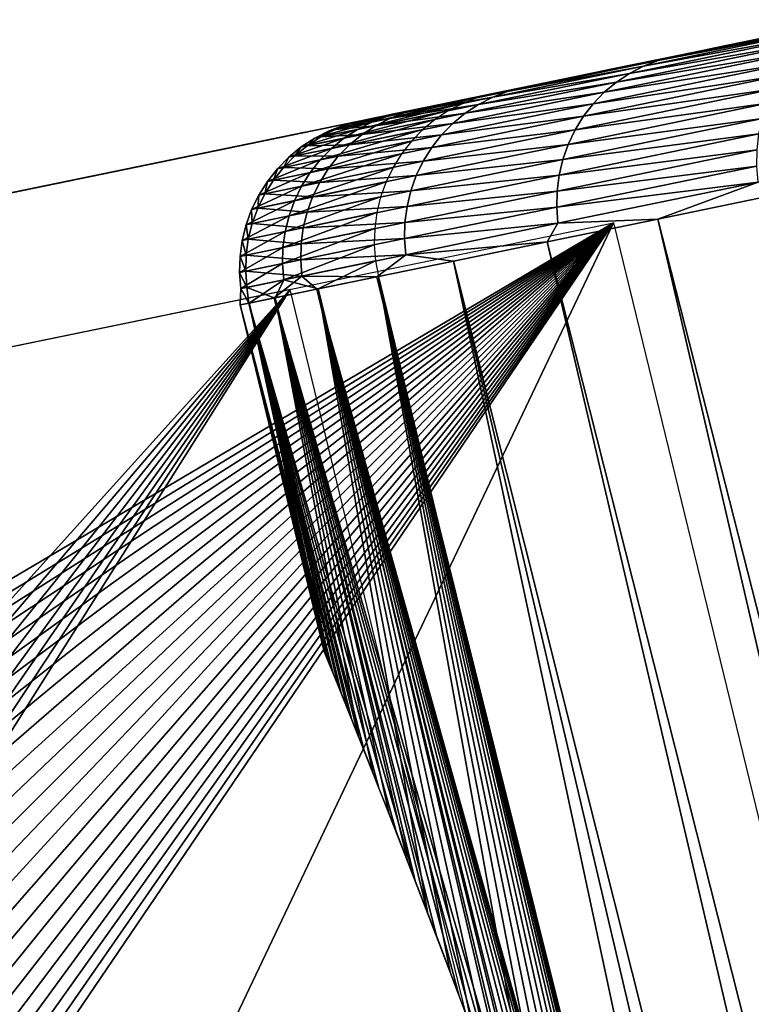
# Model space of a CAD drawing. Header units: millimetres. Extents: x 10 to 447, y 85 to 3287.
# Tile 368 of 548: x 347.77 to 350.2, y 3265.46 to 3268.72. Entities that reach past the tile are written whole.
import ezdxf

# ---------------------------------------------------------------- set-up
doc = ezdxf.new("R2010")
doc.units = ezdxf.units.MM
doc.header["$LTSCALE"] = 6.999206
for name, color, linetype in [('23', 7, 'CONTINUOUS'), ('26', 7, 'CONTINUOUS'), ('37', 7, 'CONTINUOUS'), ('40', 7, 'CONTINUOUS'), ('43', 7, 'CONTINUOUS')]:
    doc.layers.add(name, color=color, linetype=linetype)

msp = doc.modelspace()

# ---------------------------------------------------------------- linework, layer by layer
at = {"layer": '23', "color": 67, "linetype": 'Continuous', "true_color": 0x697045}
for points in [[(350.3416, 3268.6831, -38.0552), (349.995, 3268.6118, -61.2515), (349.9608, 3268.6047, -39.6524), (350.3416, 3268.6831, -38.0552)], [(350.0775, 3268.6287, -61.2892), (349.995, 3268.6118, -61.2515), (350.3416, 3268.6831, -38.0552), (350.0775, 3268.6287, -61.2892)], [(350.1561, 3268.6449, -61.3343), (350.0775, 3268.6287, -61.2892), (350.3416, 3268.6831, -38.0552), (350.1561, 3268.6449, -61.3343)], [(350.2302, 3268.6601, -61.3865), (350.1561, 3268.6449, -61.3343), (350.3416, 3268.6831, -38.0552), (350.2302, 3268.6601, -61.3865)], [(349.995, 3268.6118, -61.2515), (349.9094, 3268.5942, -61.2218), (349.9608, 3268.6047, -39.6524), (349.995, 3268.6118, -61.2515)], [(349.9608, 3268.6047, -39.6524), (349.6434, 3268.5395, -61.1823), (349.6371, 3268.5382, -41.2627), (349.9608, 3268.6047, -39.6524)], [(349.7326, 3268.5578, -61.1871), (349.6434, 3268.5395, -61.1823), (349.9608, 3268.6047, -39.6524), (349.7326, 3268.5578, -61.1871)], [(349.8216, 3268.5761, -61.2002), (349.7326, 3268.5578, -61.1871), (349.9608, 3268.6047, -39.6524), (349.8216, 3268.5761, -61.2002)], [(349.9094, 3268.5942, -61.2218), (349.8216, 3268.5761, -61.2002), (349.9608, 3268.6047, -39.6524), (349.9094, 3268.5942, -61.2218)], [(348.8606, 3268.3784, -56.8436), (349.6434, 3268.5395, -61.1823), (337.8011, 3266.1036, -61.0979), (348.8606, 3268.3784, -56.8436)], [(348.9283, 3268.3924, -56.8117), (349.6434, 3268.5395, -61.1823), (348.8606, 3268.3784, -56.8436), (348.9283, 3268.3924, -56.8117)], [(348.9926, 3268.4056, -56.7734), (349.6434, 3268.5395, -61.1823), (348.9283, 3268.3924, -56.8117), (348.9926, 3268.4056, -56.7734)], [(349.053, 3268.418, -56.7291), (349.6434, 3268.5395, -61.1823), (348.9926, 3268.4056, -56.7734), (349.053, 3268.418, -56.7291)], [(349.109, 3268.4295, -56.6791), (349.6434, 3268.5395, -61.1823), (349.053, 3268.418, -56.7291), (349.109, 3268.4295, -56.6791)], [(349.1602, 3268.4401, -56.6239), (349.6434, 3268.5395, -61.1823), (349.109, 3268.4295, -56.6791), (349.1602, 3268.4401, -56.6239)], [(349.206, 3268.4495, -56.564), (349.6434, 3268.5395, -61.1823), (349.1602, 3268.4401, -56.6239), (349.206, 3268.4495, -56.564)], [(349.2459, 3268.4577, -56.5), (349.6434, 3268.5395, -61.1823), (349.206, 3268.4495, -56.564), (349.2459, 3268.4577, -56.5)], [(349.2798, 3268.4647, -56.4325), (349.6434, 3268.5395, -61.1823), (349.2459, 3268.4577, -56.5), (349.2798, 3268.4647, -56.4325)], [(349.3072, 3268.4703, -56.3619), (349.6434, 3268.5395, -61.1823), (349.2798, 3268.4647, -56.4325), (349.3072, 3268.4703, -56.3619)], [(349.328, 3268.4746, -56.2888), (349.6434, 3268.5395, -61.1823), (349.3072, 3268.4703, -56.3619), (349.328, 3268.4746, -56.2888)], [(349.3419, 3268.4774, -56.214), (349.6434, 3268.5395, -61.1823), (349.328, 3268.4746, -56.2888), (349.3419, 3268.4774, -56.214)], [(349.3488, 3268.4789, -56.1383), (349.6434, 3268.5395, -61.1823), (349.3419, 3268.4774, -56.214), (349.3488, 3268.4789, -56.1383)], [(349.6371, 3268.5382, -41.2627), (349.6434, 3268.5395, -61.1823), (349.3488, 3268.4789, -56.1383), (349.6371, 3268.5382, -41.2627)], [(349.371, 3268.4834, -42.8839), (349.6371, 3268.5382, -41.2627), (349.3488, 3268.4789, -56.1383), (349.371, 3268.4834, -42.8839)], [(349.1628, 3268.4406, -44.5139), (349.371, 3268.4834, -42.8839), (349.3416, 3268.4774, -55.9883), (349.1628, 3268.4406, -44.5139)], [(349.3416, 3268.4774, -55.9883), (349.371, 3268.4834, -42.8839), (349.3486, 3268.4788, -56.0628), (349.3416, 3268.4774, -55.9883)], [(349.3486, 3268.4788, -56.0628), (349.371, 3268.4834, -42.8839), (349.3488, 3268.4789, -56.1383), (349.3486, 3268.4788, -56.0628)], [(349.1408, 3268.4361, -54.3578), (349.1628, 3268.4406, -44.5139), (349.3416, 3268.4774, -55.9883), (349.1408, 3268.4361, -54.3578)], [(348.9982, 3268.4067, -52.7204), (349.0129, 3268.4098, -46.1506), (349.1408, 3268.4361, -54.3578), (348.9982, 3268.4067, -52.7204)], [(349.0129, 3268.4098, -46.1506), (349.1628, 3268.4406, -44.5139), (349.1408, 3268.4361, -54.3578), (349.0129, 3268.4098, -46.1506)], [(348.8884, 3268.3842, -49.4352), (348.9214, 3268.3909, -47.7918), (348.9141, 3268.3894, -51.0789), (348.8884, 3268.3842, -49.4352)], [(348.9141, 3268.3894, -51.0789), (348.9214, 3268.3909, -47.7918), (348.9982, 3268.4067, -52.7204), (348.9141, 3268.3894, -51.0789)], [(348.9214, 3268.3909, -47.7918), (349.0129, 3268.4098, -46.1506), (348.9982, 3268.4067, -52.7204), (348.9214, 3268.3909, -47.7918)], [(348.7902, 3268.3639, -56.8689), (348.8606, 3268.3784, -56.8436), (337.8011, 3266.1036, -61.0979), (348.7902, 3268.3639, -56.8689)], [(348.7178, 3268.3491, -56.8872), (348.7902, 3268.3639, -56.8689), (337.8011, 3266.1036, -61.0979), (348.7178, 3268.3491, -56.8872)], [(348.6444, 3268.334, -56.8984), (348.7178, 3268.3491, -56.8872), (337.8011, 3266.1036, -61.0979), (348.6444, 3268.334, -56.8984)], [(348.571, 3268.3189, -56.9025), (348.6444, 3268.334, -56.8984), (337.8011, 3266.1036, -61.0979), (348.571, 3268.3189, -56.9025)], [(337.8011, 3266.1036, -56.9792), (348.571, 3268.3189, -56.9025), (337.8011, 3266.1036, -61.0979), (337.8011, 3266.1036, -56.9792)]]:
    msp.add_3dface(points, dxfattribs=at)
at = {"layer": '26', "color": 67, "linetype": 'Continuous', "true_color": 0x697045}
for points in [[(350.3099, 3268.1483, -36.6886), (349.888, 3268.0615, -38.2614), (354.6335, 3249.4428, -37.4971), (350.3099, 3268.1483, -36.6886)], [(349.888, 3268.0615, -38.2614), (349.5214, 3267.9861, -39.8485), (354.2354, 3249.3609, -39.0707), (349.888, 3268.0615, -38.2614)], [(354.6335, 3249.4428, -37.4971), (349.888, 3268.0615, -38.2614), (354.2354, 3249.3609, -39.0707), (354.6335, 3249.4428, -37.4971)], [(349.5214, 3267.9861, -39.8485), (349.2105, 3267.9221, -41.448), (353.8931, 3249.2905, -40.6579), (349.5214, 3267.9861, -39.8485)], [(354.2354, 3249.3609, -39.0707), (349.5214, 3267.9861, -39.8485), (353.8931, 3249.2905, -40.6579), (354.2354, 3249.3609, -39.0707)], [(348.9557, 3267.8697, -43.0578), (350.8009, 3260.4816, -42.7175), (349.2105, 3267.9221, -41.448), (348.9557, 3267.8697, -43.0578)], [(349.2105, 3267.9221, -41.448), (350.8009, 3260.4816, -42.7175), (353.6073, 3249.2317, -42.2567), (349.2105, 3267.9221, -41.448)], [(353.8931, 3249.2905, -40.6579), (349.2105, 3267.9221, -41.448), (353.6073, 3249.2317, -42.2567), (353.8931, 3249.2905, -40.6579)], [(348.7574, 3267.8289, -44.6759), (350.3021, 3262.3007, -43.0944), (348.9557, 3267.8697, -43.0578), (348.7574, 3267.8289, -44.6759)], [(348.9614, 3267.8709, -56.0597), (349.5459, 3264.6207, -54.4943), (348.7616, 3267.8298, -54.4418), (348.9614, 3267.8709, -56.0597)], [(350.7054, 3260.8541, -42.7498), (350.8009, 3260.4816, -42.7175), (348.9557, 3267.8697, -43.0578), (350.7054, 3260.8541, -42.7498)], [(350.6073, 3261.2234, -42.8039), (350.7054, 3260.8541, -42.7498), (348.9557, 3267.8697, -43.0578), (350.6073, 3261.2234, -42.8039)], [(350.5073, 3261.5879, -42.8795), (350.6073, 3261.2234, -42.8039), (348.9557, 3267.8697, -43.0578), (350.5073, 3261.5879, -42.8795)], [(350.4054, 3261.9474, -42.9764), (350.5073, 3261.5879, -42.8795), (348.9557, 3267.8697, -43.0578), (350.4054, 3261.9474, -42.9764)], [(350.3021, 3262.3007, -43.0944), (350.4054, 3261.9474, -42.9764), (348.9557, 3267.8697, -43.0578), (350.3021, 3262.3007, -43.0944)], [(349.6428, 3264.3453, -54.7545), (349.5459, 3264.6207, -54.4943), (348.9614, 3267.8709, -56.0597), (349.6428, 3264.3453, -54.7545)], [(349.7425, 3264.0559, -54.9978), (349.6428, 3264.3453, -54.7545), (348.9614, 3267.8709, -56.0597), (349.7425, 3264.0559, -54.9978)], [(349.8445, 3263.7534, -55.2231), (349.7425, 3264.0559, -54.9978), (348.9614, 3267.8709, -56.0597), (349.8445, 3263.7534, -55.2231)], [(349.948, 3263.4391, -55.4298), (349.8445, 3263.7534, -55.2231), (348.9614, 3267.8709, -56.0597), (349.948, 3263.4391, -55.4298)], [(350.0525, 3263.1137, -55.6171), (349.948, 3263.4391, -55.4298), (348.9614, 3267.8709, -56.0597), (350.0525, 3263.1137, -55.6171)], [(350.1574, 3262.7786, -55.7846), (350.0525, 3263.1137, -55.6171), (348.9614, 3267.8709, -56.0597), (350.1574, 3262.7786, -55.7846)], [(350.2621, 3262.4348, -55.9317), (350.1574, 3262.7786, -55.7846), (348.9614, 3267.8709, -56.0597), (350.2621, 3262.4348, -55.9317)], [(349.6687, 3264.9563, -56.0588), (350.2621, 3262.4348, -55.9317), (348.9614, 3267.8709, -56.0597), (349.6687, 3264.9563, -56.0588)], [(348.6157, 3267.7998, -46.3001), (349.4888, 3264.7807, -44.7487), (348.7574, 3267.8289, -44.6759), (348.6157, 3267.7998, -46.3001)], [(348.7616, 3267.8298, -54.4418), (349.1255, 3265.7581, -52.9726), (348.6186, 3267.8004, -52.8177), (348.7616, 3267.8298, -54.4418)], [(350.1978, 3262.6469, -43.2332), (350.3021, 3262.3007, -43.0944), (348.7574, 3267.8289, -44.6759), (350.1978, 3262.6469, -43.2332)], [(350.0932, 3262.9849, -43.3926), (350.1978, 3262.6469, -43.2332), (348.7574, 3267.8289, -44.6759), (350.0932, 3262.9849, -43.3926)], [(349.9886, 3263.3136, -43.572), (350.0932, 3262.9849, -43.3926), (348.7574, 3267.8289, -44.6759), (349.9886, 3263.3136, -43.572)], [(349.8848, 3263.632, -43.771), (349.9886, 3263.3136, -43.572), (348.7574, 3267.8289, -44.6759), (349.8848, 3263.632, -43.771)], [(349.7823, 3263.9388, -43.9889), (349.8848, 3263.632, -43.771), (348.7574, 3267.8289, -44.6759), (349.7823, 3263.9388, -43.9889)], [(349.6817, 3264.2332, -44.225), (349.7823, 3263.9388, -43.9889), (348.7574, 3267.8289, -44.6759), (349.6817, 3264.2332, -44.225)], [(349.5836, 3264.5142, -44.4786), (349.6817, 3264.2332, -44.225), (348.7574, 3267.8289, -44.6759), (349.5836, 3264.5142, -44.4786)], [(349.4888, 3264.7807, -44.7487), (349.5836, 3264.5142, -44.4786), (348.7574, 3267.8289, -44.6759), (349.4888, 3264.7807, -44.7487)], [(349.1992, 3265.565, -53.3027), (349.1255, 3265.7581, -52.9726), (348.7616, 3267.8298, -54.4418), (349.1992, 3265.565, -53.3027)], [(349.2786, 3265.3541, -53.6211), (349.1992, 3265.565, -53.3027), (348.7616, 3267.8298, -54.4418), (349.2786, 3265.3541, -53.6211)], [(349.3632, 3265.1259, -53.9266), (349.2786, 3265.3541, -53.6211), (348.7616, 3267.8298, -54.4418), (349.3632, 3265.1259, -53.9266)], [(349.4525, 3264.8812, -54.218), (349.3632, 3265.1259, -53.9266), (348.7616, 3267.8298, -54.4418), (349.4525, 3264.8812, -54.218)], [(349.5459, 3264.6207, -54.4943), (349.4525, 3264.8812, -54.218), (348.7616, 3267.8298, -54.4418), (349.5459, 3264.6207, -54.4943)], [(348.5309, 3267.7823, -47.9285), (349.0833, 3265.8675, -46.3125), (348.6157, 3267.7998, -46.3001), (348.5309, 3267.7823, -47.9285)], [(348.6186, 3267.8004, -52.8177), (348.8966, 3266.3424, -51.5568), (348.5324, 3267.7826, -51.1894), (348.6186, 3267.8004, -52.8177)], [(349.3977, 3265.0319, -45.0345), (349.4888, 3264.7807, -44.7487), (348.6157, 3267.7998, -46.3001), (349.3977, 3265.0319, -45.0345)], [(349.3111, 3265.2668, -45.3349), (349.3977, 3265.0319, -45.0345), (348.6157, 3267.7998, -46.3001), (349.3111, 3265.2668, -45.3349)], [(349.2295, 3265.4849, -45.6487), (349.3111, 3265.2668, -45.3349), (348.6157, 3267.7998, -46.3001), (349.2295, 3265.4849, -45.6487)], [(349.1534, 3265.6853, -45.975), (349.2295, 3265.4849, -45.6487), (348.6157, 3267.7998, -46.3001), (349.1534, 3265.6853, -45.975)], [(349.0833, 3265.8675, -46.3125), (349.1534, 3265.6853, -45.975), (348.6157, 3267.7998, -46.3001), (349.0833, 3265.8675, -46.3125)], [(348.9432, 3266.2253, -51.9228), (348.8966, 3266.3424, -51.5568), (348.6186, 3267.8004, -52.8177), (348.9432, 3266.2253, -51.9228)], [(348.9971, 3266.0886, -52.2815), (348.9432, 3266.2253, -51.9228), (348.6186, 3267.8004, -52.8177), (348.9971, 3266.0886, -52.2815)], [(349.058, 3265.9328, -52.6318), (348.9971, 3266.0886, -52.2815), (348.6186, 3267.8004, -52.8177), (349.058, 3265.9328, -52.6318)], [(349.1255, 3265.7581, -52.9726), (349.058, 3265.9328, -52.6318), (348.6186, 3267.8004, -52.8177), (349.1255, 3265.7581, -52.9726)], [(348.5324, 3267.7826, -51.1894), (348.7817, 3266.6278, -49.6591), (348.5031, 3267.7766, -49.5589), (348.5324, 3267.7826, -51.1894)], [(348.5031, 3267.7766, -49.5589), (348.8373, 3266.4903, -48.1266), (348.5309, 3267.7823, -47.9285), (348.5031, 3267.7766, -49.5589)], [(348.8111, 3266.5552, -48.5065), (348.8373, 3266.4903, -48.1266), (348.5031, 3267.7766, -49.5589), (348.8111, 3266.5552, -48.5065)], [(348.7931, 3266.5998, -48.8893), (348.8111, 3266.5552, -48.5065), (348.5031, 3267.7766, -49.5589), (348.7931, 3266.5998, -48.8893)], [(348.7833, 3266.624, -49.2739), (348.7931, 3266.5998, -48.8893), (348.5031, 3267.7766, -49.5589), (348.7833, 3266.624, -49.2739)], [(348.7817, 3266.6278, -49.6591), (348.7833, 3266.624, -49.2739), (348.5031, 3267.7766, -49.5589), (348.7817, 3266.6278, -49.6591)], [(349.0197, 3266.031, -46.66), (349.0833, 3265.8675, -46.3125), (348.5309, 3267.7823, -47.9285), (349.0197, 3266.031, -46.66)], [(348.963, 3266.1753, -47.0162), (349.0197, 3266.031, -46.66), (348.5309, 3267.7823, -47.9285), (348.963, 3266.1753, -47.0162)], [(348.9135, 3266.3001, -47.3802), (348.963, 3266.1753, -47.0162), (348.5309, 3267.7823, -47.9285), (348.9135, 3266.3001, -47.3802)], [(348.8715, 3266.4052, -47.7507), (348.9135, 3266.3001, -47.3802), (348.5309, 3267.7823, -47.9285), (348.8715, 3266.4052, -47.7507)], [(348.8373, 3266.4903, -48.1266), (348.8715, 3266.4052, -47.7507), (348.5309, 3267.7823, -47.9285), (348.8373, 3266.4903, -48.1266)], [(348.7884, 3266.6112, -50.0439), (348.7817, 3266.6278, -49.6591), (348.5324, 3267.7826, -51.1894), (348.7884, 3266.6112, -50.0439)], [(348.8034, 3266.5743, -50.4271), (348.7884, 3266.6112, -50.0439), (348.5324, 3267.7826, -51.1894), (348.8034, 3266.5743, -50.4271)], [(348.8265, 3266.5171, -50.8077), (348.8034, 3266.5743, -50.4271), (348.5324, 3267.7826, -51.1894), (348.8265, 3266.5171, -50.8077)], [(348.8577, 3266.4398, -51.1847), (348.8265, 3266.5171, -50.8077), (348.5324, 3267.7826, -51.1894), (348.8577, 3266.4398, -51.1847)], [(348.8966, 3266.3424, -51.5568), (348.8577, 3266.4398, -51.1847), (348.5324, 3267.7826, -51.1894), (348.8966, 3266.3424, -51.5568)]]:
    msp.add_3dface(points, dxfattribs=at)
at = {"layer": '37', "color": 67, "linetype": 'Continuous', "true_color": 0x697045}
for points in [[(349.7407, 3268.049, -61.6823), (338.8214, 3261.5988, -61.5985), (337.8984, 3265.6131, -61.5979), (349.7407, 3268.049, -61.6823)], [(339.0896, 3261.5381, -61.6003), (338.8214, 3261.5988, -61.5985), (349.7407, 3268.049, -61.6823), (339.0896, 3261.5381, -61.6003)], [(339.3532, 3261.46, -61.602), (339.0896, 3261.5381, -61.6003), (349.7407, 3268.049, -61.6823), (339.3532, 3261.46, -61.602)], [(339.6111, 3261.3648, -61.6036), (339.3532, 3261.46, -61.602), (349.7407, 3268.049, -61.6823), (339.6111, 3261.3648, -61.6036)], [(339.8623, 3261.2529, -61.6052), (339.6111, 3261.3648, -61.6036), (349.7407, 3268.049, -61.6823), (339.8623, 3261.2529, -61.6052)], [(340.1056, 3261.1249, -61.6067), (339.8623, 3261.2529, -61.6052), (349.7407, 3268.049, -61.6823), (340.1056, 3261.1249, -61.6067)], [(340.34, 3260.9812, -61.6081), (340.1056, 3261.1249, -61.6067), (349.7407, 3268.049, -61.6823), (340.34, 3260.9812, -61.6081)], [(340.5645, 3260.8225, -61.6094), (340.34, 3260.9812, -61.6081), (349.7407, 3268.049, -61.6823), (340.5645, 3260.8225, -61.6094)], [(340.7782, 3260.6495, -61.6106), (340.5645, 3260.8225, -61.6094), (349.7407, 3268.049, -61.6823), (340.7782, 3260.6495, -61.6106)], [(340.9801, 3260.4629, -61.6117), (340.7782, 3260.6495, -61.6106), (349.7407, 3268.049, -61.6823), (340.9801, 3260.4629, -61.6117)], [(341.1693, 3260.2634, -61.6127), (340.9801, 3260.4629, -61.6117), (349.7407, 3268.049, -61.6823), (341.1693, 3260.2634, -61.6127)], [(341.122, 3249.9412, -61.5979), (342.1978, 3256.9515, -61.6151), (349.7407, 3268.049, -61.6823), (341.122, 3249.9412, -61.5979)], [(351.5843, 3260.4907, -61.6843), (341.122, 3249.9412, -61.5979), (349.7407, 3268.049, -61.6823), (351.5843, 3260.4907, -61.6843)], [(341.3451, 3260.0521, -61.6136), (341.1693, 3260.2634, -61.6127), (349.7407, 3268.049, -61.6823), (341.3451, 3260.0521, -61.6136)], [(341.5067, 3259.8296, -61.6144), (341.3451, 3260.0521, -61.6136), (349.7407, 3268.049, -61.6823), (341.5067, 3259.8296, -61.6144)], [(341.6534, 3259.5971, -61.6151), (341.5067, 3259.8296, -61.6144), (349.7407, 3268.049, -61.6823), (341.6534, 3259.5971, -61.6151)], [(341.7846, 3259.3555, -61.6156), (341.6534, 3259.5971, -61.6151), (349.7407, 3268.049, -61.6823), (341.7846, 3259.3555, -61.6156)], [(341.8997, 3259.1058, -61.6161), (341.7846, 3259.3555, -61.6156), (349.7407, 3268.049, -61.6823), (341.8997, 3259.1058, -61.6161)], [(341.9983, 3258.8492, -61.6164), (341.8997, 3259.1058, -61.6161), (349.7407, 3268.049, -61.6823), (341.9983, 3258.8492, -61.6164)], [(342.0798, 3258.5866, -61.6166), (341.9983, 3258.8492, -61.6164), (349.7407, 3268.049, -61.6823), (342.0798, 3258.5866, -61.6166)], [(342.144, 3258.3193, -61.6166), (342.0798, 3258.5866, -61.6166), (349.7407, 3268.049, -61.6823), (342.144, 3258.3193, -61.6166)], [(342.1906, 3258.0483, -61.6166), (342.144, 3258.3193, -61.6166), (349.7407, 3268.049, -61.6823), (342.1906, 3258.0483, -61.6166)], [(342.2193, 3257.7749, -61.6164), (342.1906, 3258.0483, -61.6166), (349.7407, 3268.049, -61.6823), (342.2193, 3257.7749, -61.6164)], [(342.1978, 3256.9515, -61.6151), (342.2229, 3257.2253, -61.6156), (349.7407, 3268.049, -61.6823), (342.1978, 3256.9515, -61.6151)], [(342.2301, 3257.5002, -61.6161), (342.2193, 3257.7749, -61.6164), (349.7407, 3268.049, -61.6823), (342.2301, 3257.5002, -61.6161)], [(342.2229, 3257.2253, -61.6156), (342.2301, 3257.5002, -61.6161), (349.7407, 3268.049, -61.6823), (342.2229, 3257.2253, -61.6156)]]:
    msp.add_3dface(points, dxfattribs=at)
at = {"layer": '40', "color": 67, "linetype": 'Continuous', "true_color": 0x697045}
for points in [[(349.9608, 3268.6047, -39.6524), (349.8897, 3268.5872, -39.7348), (350.5468, 3268.7224, -37.0921), (349.9608, 3268.6047, -39.6524)], [(349.8897, 3268.5872, -39.7348), (350.4988, 3268.7037, -37.0776), (350.5468, 3268.7224, -37.0921), (349.8897, 3268.5872, -39.7348)], [(350.3416, 3268.6831, -38.0552), (349.9608, 3268.6047, -39.6524), (350.5468, 3268.7224, -37.0921), (350.3416, 3268.6831, -38.0552)], [(349.7944, 3268.5444, -39.7122), (350.41, 3268.651, -37.0497), (350.453, 3268.6798, -37.0634), (349.7944, 3268.5444, -39.7122)], [(349.7944, 3268.5444, -39.7122), (350.453, 3268.6798, -37.0634), (349.8409, 3268.5684, -39.7234), (349.7944, 3268.5444, -39.7122)], [(349.8409, 3268.5684, -39.7234), (350.453, 3268.6798, -37.0634), (350.4988, 3268.7037, -37.0776), (349.8409, 3268.5684, -39.7234)], [(349.8409, 3268.5684, -39.7234), (350.4988, 3268.7037, -37.0776), (349.8897, 3268.5872, -39.7348), (349.8409, 3268.5684, -39.7234)], [(349.7507, 3268.5154, -39.7014), (350.3703, 3268.6175, -37.0366), (350.41, 3268.651, -37.0497), (349.7507, 3268.5154, -39.7014)], [(349.7507, 3268.5154, -39.7014), (350.41, 3268.651, -37.0497), (349.7944, 3268.5444, -39.7122), (349.7507, 3268.5154, -39.7014)], [(349.7103, 3268.4817, -39.6911), (350.3344, 3268.5797, -37.0244), (350.3703, 3268.6175, -37.0366), (349.7103, 3268.4817, -39.6911)], [(349.7103, 3268.4817, -39.6911), (350.3703, 3268.6175, -37.0366), (349.7507, 3268.5154, -39.7014), (349.7103, 3268.4817, -39.6911)], [(349.6371, 3268.5382, -41.2627), (349.3897, 3268.4844, -42.4132), (349.8897, 3268.5872, -39.7348), (349.6371, 3268.5382, -41.2627)], [(349.3897, 3268.4844, -42.4132), (349.8409, 3268.5684, -39.7234), (349.8897, 3268.5872, -39.7348), (349.3897, 3268.4844, -42.4132)], [(349.9608, 3268.6047, -39.6524), (349.6371, 3268.5382, -41.2627), (349.8897, 3268.5872, -39.7348), (349.9608, 3268.6047, -39.6524)], [(349.6737, 3268.4438, -39.6815), (350.3026, 3268.5381, -37.013), (350.3344, 3268.5797, -37.0244), (349.6737, 3268.4438, -39.6815)], [(349.6737, 3268.4438, -39.6815), (350.3344, 3268.5797, -37.0244), (349.7103, 3268.4817, -39.6911), (349.6737, 3268.4438, -39.6815)], [(349.2932, 3268.4413, -42.3967), (349.7507, 3268.5154, -39.7014), (349.7944, 3268.5444, -39.7122), (349.2932, 3268.4413, -42.3967)], [(349.2932, 3268.4413, -42.3967), (349.7944, 3268.5444, -39.7122), (349.3403, 3268.4654, -42.4048), (349.2932, 3268.4413, -42.3967)], [(349.3403, 3268.4654, -42.4048), (349.7944, 3268.5444, -39.7122), (349.8409, 3268.5684, -39.7234), (349.3403, 3268.4654, -42.4048)], [(349.3403, 3268.4654, -42.4048), (349.8409, 3268.5684, -39.7234), (349.3897, 3268.4844, -42.4132), (349.3403, 3268.4654, -42.4048)], [(349.249, 3268.4122, -42.3889), (349.7103, 3268.4817, -39.6911), (349.7507, 3268.5154, -39.7014), (349.249, 3268.4122, -42.3889)], [(349.249, 3268.4122, -42.3889), (349.7507, 3268.5154, -39.7014), (349.2932, 3268.4413, -42.3967), (349.249, 3268.4122, -42.3889)], [(349.6371, 3268.5382, -41.2627), (349.371, 3268.4834, -42.8839), (349.3897, 3268.4844, -42.4132), (349.6371, 3268.5382, -41.2627)], [(349.6413, 3268.4021, -39.6725), (350.2754, 3268.4931, -37.0028), (350.3026, 3268.5381, -37.013), (349.6413, 3268.4021, -39.6725)], [(349.6413, 3268.4021, -39.6725), (350.3026, 3268.5381, -37.013), (349.6737, 3268.4438, -39.6815), (349.6413, 3268.4021, -39.6725)], [(349.1628, 3268.4406, -44.5139), (349.0487, 3268.4142, -45.1174), (349.3897, 3268.4844, -42.4132), (349.1628, 3268.4406, -44.5139)], [(349.0487, 3268.4142, -45.1174), (349.3403, 3268.4654, -42.4048), (349.3897, 3268.4844, -42.4132), (349.0487, 3268.4142, -45.1174)], [(349.371, 3268.4834, -42.8839), (349.1628, 3268.4406, -44.5139), (349.3897, 3268.4844, -42.4132), (349.371, 3268.4834, -42.8839)], [(349.2081, 3268.3784, -42.3814), (349.6737, 3268.4438, -39.6815), (349.7103, 3268.4817, -39.6911), (349.2081, 3268.3784, -42.3814)], [(349.2081, 3268.3784, -42.3814), (349.7103, 3268.4817, -39.6911), (349.249, 3268.4122, -42.3889), (349.2081, 3268.3784, -42.3814)], [(349.6136, 3268.357, -39.6645), (350.253, 3268.4453, -36.9938), (350.2754, 3268.4931, -37.0028), (349.6136, 3268.357, -39.6645)], [(349.6136, 3268.357, -39.6645), (350.2754, 3268.4931, -37.0028), (349.6413, 3268.4021, -39.6725), (349.6136, 3268.357, -39.6645)], [(349.2408, 3268.445, -56.0035), (348.9391, 3268.3829, -53.2912), (349.2904, 3268.4639, -55.996), (349.2408, 3268.445, -56.0035)], [(349.2904, 3268.4639, -55.996), (348.9391, 3268.3829, -53.2912), (348.989, 3268.4019, -53.2868), (349.2904, 3268.4639, -55.996)], [(349.1408, 3268.4361, -54.3578), (349.3416, 3268.4774, -55.9883), (348.989, 3268.4019, -53.2868), (349.1408, 3268.4361, -54.3578)], [(349.3416, 3268.4774, -55.9883), (349.2904, 3268.4639, -55.996), (348.989, 3268.4019, -53.2868), (349.3416, 3268.4774, -55.9883)], [(348.9989, 3268.3952, -45.1122), (349.2932, 3268.4413, -42.3967), (349.3403, 3268.4654, -42.4048), (348.9989, 3268.3952, -45.1122)], [(348.9989, 3268.3952, -45.1122), (349.3403, 3268.4654, -42.4048), (349.0487, 3268.4142, -45.1174), (348.9989, 3268.3952, -45.1122)], [(349.1493, 3268.3917, -56.018), (348.8468, 3268.3295, -53.2996), (349.1936, 3268.4208, -56.0109), (349.1493, 3268.3917, -56.018)], [(349.1936, 3268.4208, -56.0109), (348.8468, 3268.3295, -53.2996), (348.8915, 3268.3587, -53.2955), (349.1936, 3268.4208, -56.0109)], [(348.9214, 3268.3909, -47.7918), (348.8679, 3268.377, -47.8377), (349.0487, 3268.4142, -45.1174), (348.9214, 3268.3909, -47.7918)], [(348.8679, 3268.377, -47.8377), (348.9989, 3268.3952, -45.1122), (349.0487, 3268.4142, -45.1174), (348.8679, 3268.377, -47.8377)], [(349.1936, 3268.4208, -56.0109), (348.8915, 3268.3587, -53.2955), (349.2408, 3268.445, -56.0035), (349.1936, 3268.4208, -56.0109)], [(349.2408, 3268.445, -56.0035), (348.8915, 3268.3587, -53.2955), (348.9391, 3268.3829, -53.2912), (349.2408, 3268.445, -56.0035)], [(349.0129, 3268.4098, -46.1506), (348.9214, 3268.3909, -47.7918), (349.0487, 3268.4142, -45.1174), (349.0129, 3268.4098, -46.1506)], [(348.9514, 3268.371, -45.1072), (349.249, 3268.4122, -42.3889), (349.2932, 3268.4413, -42.3967), (348.9514, 3268.371, -45.1072)], [(348.9514, 3268.371, -45.1072), (349.2932, 3268.4413, -42.3967), (348.9989, 3268.3952, -45.1122), (348.9514, 3268.371, -45.1072)], [(348.9982, 3268.4067, -52.7204), (349.1408, 3268.4361, -54.3578), (348.989, 3268.4019, -53.2868), (348.9982, 3268.4067, -52.7204)], [(349.1628, 3268.4406, -44.5139), (349.0129, 3268.4098, -46.1506), (349.0487, 3268.4142, -45.1174), (349.1628, 3268.4406, -44.5139)], [(349.171, 3268.3404, -42.3744), (349.6413, 3268.4021, -39.6725), (349.6737, 3268.4438, -39.6815), (349.171, 3268.3404, -42.3744)], [(349.171, 3268.3404, -42.3744), (349.6737, 3268.4438, -39.6815), (349.2081, 3268.3784, -42.3814), (349.171, 3268.3404, -42.3744)], [(349.5907, 3268.3091, -39.6574), (350.2357, 3268.3953, -36.986), (350.253, 3268.4453, -36.9938), (349.5907, 3268.3091, -39.6574)], [(349.5907, 3268.3091, -39.6574), (350.253, 3268.4453, -36.9938), (349.6136, 3268.357, -39.6645), (349.5907, 3268.3091, -39.6574)], [(348.8915, 3268.3587, -53.2955), (348.7502, 3268.3296, -50.5665), (348.9391, 3268.3829, -53.2912), (348.8915, 3268.3587, -53.2955)], [(348.9391, 3268.3829, -53.2912), (348.7502, 3268.3296, -50.5665), (348.7979, 3268.3539, -50.5653), (348.9391, 3268.3829, -53.2912)], [(348.9391, 3268.3829, -53.2912), (348.7979, 3268.3539, -50.5653), (348.989, 3268.4019, -53.2868), (348.9391, 3268.3829, -53.2912)], [(348.989, 3268.4019, -53.2868), (348.7979, 3268.3539, -50.5653), (348.848, 3268.3729, -50.5641), (348.989, 3268.4019, -53.2868)], [(349.1083, 3268.3579, -56.0248), (348.8055, 3268.2956, -53.3036), (349.1493, 3268.3917, -56.018), (349.1083, 3268.3579, -56.0248)], [(349.1493, 3268.3917, -56.018), (348.8055, 3268.2956, -53.3036), (348.8468, 3268.3295, -53.2996), (349.1493, 3268.3917, -56.018)], [(348.8179, 3268.358, -47.8357), (348.9514, 3268.371, -45.1072), (348.9989, 3268.3952, -45.1122), (348.8179, 3268.358, -47.8357)], [(348.8179, 3268.358, -47.8357), (348.9989, 3268.3952, -45.1122), (348.8679, 3268.377, -47.8377), (348.8179, 3268.358, -47.8357)], [(348.9141, 3268.3894, -51.0789), (348.9982, 3268.4067, -52.7204), (348.848, 3268.3729, -50.5641), (348.9141, 3268.3894, -51.0789)], [(348.9982, 3268.4067, -52.7204), (348.989, 3268.4019, -53.2868), (348.848, 3268.3729, -50.5641), (348.9982, 3268.4067, -52.7204)], [(348.8884, 3268.3842, -49.4352), (348.9141, 3268.3894, -51.0789), (348.848, 3268.3729, -50.5641), (348.8884, 3268.3842, -49.4352)], [(348.8884, 3268.3842, -49.4352), (348.848, 3268.3729, -50.5641), (348.8679, 3268.377, -47.8377), (348.8884, 3268.3842, -49.4352)], [(348.9214, 3268.3909, -47.7918), (348.8884, 3268.3842, -49.4352), (348.8679, 3268.377, -47.8377), (348.9214, 3268.3909, -47.7918)], [(348.9068, 3268.3418, -45.1023), (349.2081, 3268.3784, -42.3814), (349.249, 3268.4122, -42.3889), (348.9068, 3268.3418, -45.1023)], [(348.9068, 3268.3418, -45.1023), (349.249, 3268.4122, -42.3889), (348.9514, 3268.371, -45.1072), (348.9068, 3268.3418, -45.1023)], [(349.1382, 3268.2986, -42.3679), (349.6136, 3268.357, -39.6645), (349.6413, 3268.4021, -39.6725), (349.1382, 3268.2986, -42.3679)], [(349.1382, 3268.2986, -42.3679), (349.6413, 3268.4021, -39.6725), (349.171, 3268.3404, -42.3744), (349.1382, 3268.2986, -42.3679)], [(349.573, 3268.2589, -39.6513), (350.2237, 3268.3435, -36.9797), (350.2357, 3268.3953, -36.986), (349.573, 3268.2589, -39.6513)], [(349.573, 3268.2589, -39.6513), (350.2357, 3268.3953, -36.986), (349.5907, 3268.3091, -39.6574), (349.573, 3268.2589, -39.6513)], [(348.8468, 3268.3295, -53.2996), (348.7054, 3268.3004, -50.5676), (348.8915, 3268.3587, -53.2955), (348.8468, 3268.3295, -53.2996)], [(348.8915, 3268.3587, -53.2955), (348.7054, 3268.3004, -50.5676), (348.7502, 3268.3296, -50.5665), (348.8915, 3268.3587, -53.2955)], [(348.7502, 3268.3296, -50.5665), (348.7702, 3268.3337, -47.8337), (348.7979, 3268.3539, -50.5653), (348.7502, 3268.3296, -50.5665)], [(349.0711, 3268.3199, -56.0311), (348.7681, 3268.2575, -53.3073), (349.1083, 3268.3579, -56.0248), (349.0711, 3268.3199, -56.0311)], [(349.1083, 3268.3579, -56.0248), (348.7681, 3268.2575, -53.3073), (348.8055, 3268.2956, -53.3036), (349.1083, 3268.3579, -56.0248)], [(348.7702, 3268.3337, -47.8337), (348.9068, 3268.3418, -45.1023), (348.9514, 3268.371, -45.1072), (348.7702, 3268.3337, -47.8337)], [(348.7702, 3268.3337, -47.8337), (348.9514, 3268.371, -45.1072), (348.8179, 3268.358, -47.8357), (348.7702, 3268.3337, -47.8337)], [(348.7979, 3268.3539, -50.5653), (348.7702, 3268.3337, -47.8337), (348.8179, 3268.358, -47.8357), (348.7979, 3268.3539, -50.5653)], [(348.7979, 3268.3539, -50.5653), (348.8179, 3268.358, -47.8357), (348.848, 3268.3729, -50.5641), (348.7979, 3268.3539, -50.5653)], [(348.848, 3268.3729, -50.5641), (348.8179, 3268.358, -47.8357), (348.8679, 3268.377, -47.8377), (348.848, 3268.3729, -50.5641)], [(348.8655, 3268.308, -45.0977), (349.171, 3268.3404, -42.3744), (349.2081, 3268.3784, -42.3814), (348.8655, 3268.308, -45.0977)], [(348.8655, 3268.308, -45.0977), (349.2081, 3268.3784, -42.3814), (348.9068, 3268.3418, -45.1023), (348.8655, 3268.308, -45.0977)], [(349.11, 3268.2534, -42.362), (349.5907, 3268.3091, -39.6574), (349.6136, 3268.357, -39.6645), (349.11, 3268.2534, -42.362)], [(349.11, 3268.2534, -42.362), (349.6136, 3268.357, -39.6645), (349.1382, 3268.2986, -42.3679), (349.11, 3268.2534, -42.362)], [(348.8055, 3268.2956, -53.3036), (348.6639, 3268.2665, -50.5687), (348.8468, 3268.3295, -53.2996), (348.8055, 3268.2956, -53.3036)], [(348.8468, 3268.3295, -53.2996), (348.6639, 3268.2665, -50.5687), (348.7054, 3268.3004, -50.5676), (348.8468, 3268.3295, -53.2996)], [(348.7054, 3268.3004, -50.5676), (348.7254, 3268.3045, -47.8319), (348.7502, 3268.3296, -50.5665), (348.7054, 3268.3004, -50.5676)], [(348.7254, 3268.3045, -47.8319), (348.8655, 3268.308, -45.0977), (348.9068, 3268.3418, -45.1023), (348.7254, 3268.3045, -47.8319)], [(348.7254, 3268.3045, -47.8319), (348.9068, 3268.3418, -45.1023), (348.7702, 3268.3337, -47.8337), (348.7254, 3268.3045, -47.8319)], [(348.7502, 3268.3296, -50.5665), (348.7254, 3268.3045, -47.8319), (348.7702, 3268.3337, -47.8337), (348.7502, 3268.3296, -50.5665)], [(349.0382, 3268.278, -56.037), (348.7349, 3268.2156, -53.3107), (349.0711, 3268.3199, -56.0311), (349.0382, 3268.278, -56.037)], [(349.0711, 3268.3199, -56.0311), (348.7349, 3268.2156, -53.3107), (348.7681, 3268.2575, -53.3073), (349.0711, 3268.3199, -56.0311)], [(348.8281, 3268.2699, -45.0933), (349.1382, 3268.2986, -42.3679), (349.171, 3268.3404, -42.3744), (348.8281, 3268.2699, -45.0933)], [(348.8281, 3268.2699, -45.0933), (349.171, 3268.3404, -42.3744), (348.8655, 3268.308, -45.0977), (348.8281, 3268.2699, -45.0933)], [(349.5606, 3268.2071, -39.6463), (350.2171, 3268.2905, -36.9748), (350.2237, 3268.3435, -36.9797), (349.5606, 3268.2071, -39.6463)], [(349.5606, 3268.2071, -39.6463), (350.2237, 3268.3435, -36.9797), (349.573, 3268.2589, -39.6513), (349.5606, 3268.2071, -39.6463)], [(348.7681, 3268.2575, -53.3073), (348.6263, 3268.2284, -50.5697), (348.8055, 3268.2956, -53.3036), (348.7681, 3268.2575, -53.3073)], [(348.8055, 3268.2956, -53.3036), (348.6263, 3268.2284, -50.5697), (348.6639, 3268.2665, -50.5687), (348.8055, 3268.2956, -53.3036)], [(348.6639, 3268.2665, -50.5687), (348.6839, 3268.2706, -47.8301), (348.7054, 3268.3004, -50.5676), (348.6639, 3268.2665, -50.5687)], [(348.6839, 3268.2706, -47.8301), (348.8281, 3268.2699, -45.0933), (348.8655, 3268.308, -45.0977), (348.6839, 3268.2706, -47.8301)], [(348.6839, 3268.2706, -47.8301), (348.8655, 3268.308, -45.0977), (348.7254, 3268.3045, -47.8319), (348.6839, 3268.2706, -47.8301)], [(348.7054, 3268.3004, -50.5676), (348.6839, 3268.2706, -47.8301), (348.7254, 3268.3045, -47.8319), (348.7054, 3268.3004, -50.5676)], [(348.795, 3268.228, -45.0893), (349.11, 3268.2534, -42.362), (349.1382, 3268.2986, -42.3679), (348.795, 3268.228, -45.0893)], [(348.795, 3268.228, -45.0893), (349.1382, 3268.2986, -42.3679), (348.8281, 3268.2699, -45.0933), (348.795, 3268.228, -45.0893)], [(349.0868, 3268.2055, -42.3569), (349.573, 3268.2589, -39.6513), (349.5907, 3268.3091, -39.6574), (349.0868, 3268.2055, -42.3569)], [(349.0868, 3268.2055, -42.3569), (349.5907, 3268.3091, -39.6574), (349.11, 3268.2534, -42.362), (349.0868, 3268.2055, -42.3569)], [(349.5538, 3268.1541, -39.6424), (350.2161, 3268.2371, -36.9714), (350.2171, 3268.2905, -36.9748), (349.5538, 3268.1541, -39.6424)], [(349.5538, 3268.1541, -39.6424), (350.2171, 3268.2905, -36.9748), (349.5606, 3268.2071, -39.6463), (349.5538, 3268.1541, -39.6424)], [(348.7349, 3268.2156, -53.3107), (348.593, 3268.1864, -50.5706), (348.7681, 3268.2575, -53.3073), (348.7349, 3268.2156, -53.3107)], [(348.7681, 3268.2575, -53.3073), (348.593, 3268.1864, -50.5706), (348.6263, 3268.2284, -50.5697), (348.7681, 3268.2575, -53.3073)], [(348.6263, 3268.2284, -50.5697), (348.6464, 3268.2325, -47.8284), (348.6639, 3268.2665, -50.5687), (348.6263, 3268.2284, -50.5697)], [(348.6464, 3268.2325, -47.8284), (348.8281, 3268.2699, -45.0933), (348.6839, 3268.2706, -47.8301), (348.6464, 3268.2325, -47.8284)], [(348.6639, 3268.2665, -50.5687), (348.6464, 3268.2325, -47.8284), (348.6839, 3268.2706, -47.8301), (348.6639, 3268.2665, -50.5687)], [(348.6464, 3268.2325, -47.8284), (348.795, 3268.228, -45.0893), (348.8281, 3268.2699, -45.0933), (348.6464, 3268.2325, -47.8284)], [(349.0099, 3268.2328, -56.0423), (348.7064, 3268.1704, -53.3137), (349.0382, 3268.278, -56.037), (349.0099, 3268.2328, -56.0423)], [(349.0382, 3268.278, -56.037), (348.7064, 3268.1704, -53.3137), (348.7349, 3268.2156, -53.3107), (349.0382, 3268.278, -56.037)], [(348.7665, 3268.1828, -45.0857), (349.0868, 3268.2055, -42.3569), (349.11, 3268.2534, -42.362), (348.7665, 3268.1828, -45.0857)], [(348.7665, 3268.1828, -45.0857), (349.11, 3268.2534, -42.362), (348.795, 3268.228, -45.0893), (348.7665, 3268.1828, -45.0857)], [(349.0687, 3268.1552, -42.3524), (349.5606, 3268.2071, -39.6463), (349.573, 3268.2589, -39.6513), (349.0687, 3268.1552, -42.3524)], [(349.0687, 3268.1552, -42.3524), (349.573, 3268.2589, -39.6513), (349.0868, 3268.2055, -42.3569), (349.0687, 3268.1552, -42.3524)], [(348.593, 3268.1864, -50.5706), (348.6131, 3268.1906, -47.8269), (348.6263, 3268.2284, -50.5697), (348.593, 3268.1864, -50.5706)], [(348.6131, 3268.1906, -47.8269), (348.795, 3268.228, -45.0893), (348.6464, 3268.2325, -47.8284), (348.6131, 3268.1906, -47.8269)], [(348.6263, 3268.2284, -50.5697), (348.6131, 3268.1906, -47.8269), (348.6464, 3268.2325, -47.8284), (348.6263, 3268.2284, -50.5697)], [(348.6131, 3268.1906, -47.8269), (348.7665, 3268.1828, -45.0857), (348.795, 3268.228, -45.0893), (348.6131, 3268.1906, -47.8269)], [(348.9866, 3268.1849, -56.047), (348.6828, 3268.1224, -53.3165), (349.0099, 3268.2328, -56.0423), (348.9866, 3268.1849, -56.047)], [(349.0099, 3268.2328, -56.0423), (348.6828, 3268.1224, -53.3165), (348.7064, 3268.1704, -53.3137), (349.0099, 3268.2328, -56.0423)], [(349.5526, 3268.1006, -39.6398), (350.2205, 3268.1838, -36.9696), (350.2161, 3268.2371, -36.9714), (349.5526, 3268.1006, -39.6398)], [(349.5526, 3268.1006, -39.6398), (350.2161, 3268.2371, -36.9714), (349.5538, 3268.1541, -39.6424), (349.5526, 3268.1006, -39.6398)], [(348.7064, 3268.1704, -53.3137), (348.5644, 3268.1412, -50.5715), (348.7349, 3268.2156, -53.3107), (348.7064, 3268.1704, -53.3137)], [(348.7349, 3268.2156, -53.3107), (348.5644, 3268.1412, -50.5715), (348.593, 3268.1864, -50.5706), (348.7349, 3268.2156, -53.3107)], [(348.5644, 3268.1412, -50.5715), (348.5844, 3268.1453, -47.8255), (348.593, 3268.1864, -50.5706), (348.5644, 3268.1412, -50.5715)], [(348.5844, 3268.1453, -47.8255), (348.7665, 3268.1828, -45.0857), (348.6131, 3268.1906, -47.8269), (348.5844, 3268.1453, -47.8255)], [(348.593, 3268.1864, -50.5706), (348.5844, 3268.1453, -47.8255), (348.6131, 3268.1906, -47.8269), (348.593, 3268.1864, -50.5706)], [(348.9685, 3268.1346, -56.051), (348.6646, 3268.0721, -53.3188), (348.9866, 3268.1849, -56.047), (348.9685, 3268.1346, -56.051)], [(348.9866, 3268.1849, -56.047), (348.6646, 3268.0721, -53.3188), (348.6828, 3268.1224, -53.3165), (348.9866, 3268.1849, -56.047)], [(348.7431, 3268.1348, -45.0824), (349.0687, 3268.1552, -42.3524), (349.0868, 3268.2055, -42.3569), (348.7431, 3268.1348, -45.0824)], [(348.7431, 3268.1348, -45.0824), (349.0868, 3268.2055, -42.3569), (348.7665, 3268.1828, -45.0857), (348.7431, 3268.1348, -45.0824)], [(349.0561, 3268.1033, -42.3488), (349.5538, 3268.1541, -39.6424), (349.5606, 3268.2071, -39.6463), (349.0561, 3268.1033, -42.3488)], [(349.0561, 3268.1033, -42.3488), (349.5606, 3268.2071, -39.6463), (349.0687, 3268.1552, -42.3524), (349.0561, 3268.1033, -42.3488)], [(348.6828, 3268.1224, -53.3165), (348.5407, 3268.0931, -50.5722), (348.7064, 3268.1704, -53.3137), (348.6828, 3268.1224, -53.3165)], [(348.7064, 3268.1704, -53.3137), (348.5407, 3268.0931, -50.5722), (348.5644, 3268.1412, -50.5715), (348.7064, 3268.1704, -53.3137)], [(348.5844, 3268.1453, -47.8255), (348.7431, 3268.1348, -45.0824), (348.7665, 3268.1828, -45.0857), (348.5844, 3268.1453, -47.8255)], [(348.7248, 3268.0845, -45.0797), (349.0561, 3268.1033, -42.3488), (349.0687, 3268.1552, -42.3524), (348.7248, 3268.0845, -45.0797)], [(348.7248, 3268.0845, -45.0797), (349.0687, 3268.1552, -42.3524), (348.7431, 3268.1348, -45.0824), (348.7248, 3268.0845, -45.0797)], [(349.0491, 3268.0503, -42.346), (349.5526, 3268.1006, -39.6398), (349.5538, 3268.1541, -39.6424), (349.0491, 3268.0503, -42.346)], [(349.0491, 3268.0503, -42.346), (349.5538, 3268.1541, -39.6424), (349.0561, 3268.1033, -42.3488), (349.0491, 3268.0503, -42.346)], [(349.5569, 3268.0473, -39.6383), (350.2205, 3268.1838, -36.9696), (349.5526, 3268.1006, -39.6398), (349.5569, 3268.0473, -39.6383)], [(349.5569, 3268.0473, -39.6383), (349.888, 3268.0615, -38.2614), (350.2205, 3268.1838, -36.9696), (349.5569, 3268.0473, -39.6383)], [(349.888, 3268.0615, -38.2614), (350.3099, 3268.1483, -36.6886), (350.2205, 3268.1838, -36.9696), (349.888, 3268.0615, -38.2614)], [(348.6646, 3268.0721, -53.3188), (348.5224, 3268.0428, -50.5729), (348.6828, 3268.1224, -53.3165), (348.6646, 3268.0721, -53.3188)], [(348.6828, 3268.1224, -53.3165), (348.5224, 3268.0428, -50.5729), (348.5407, 3268.0931, -50.5722), (348.6828, 3268.1224, -53.3165)], [(348.5407, 3268.0931, -50.5722), (348.5608, 3268.0973, -47.8242), (348.5644, 3268.1412, -50.5715), (348.5407, 3268.0931, -50.5722)], [(348.5608, 3268.0973, -47.8242), (348.7431, 3268.1348, -45.0824), (348.5844, 3268.1453, -47.8255), (348.5608, 3268.0973, -47.8242)], [(348.5644, 3268.1412, -50.5715), (348.5608, 3268.0973, -47.8242), (348.5844, 3268.1453, -47.8255), (348.5644, 3268.1412, -50.5715)], [(348.5608, 3268.0973, -47.8242), (348.7248, 3268.0845, -45.0797), (348.7431, 3268.1348, -45.0824), (348.5608, 3268.0973, -47.8242)], [(348.9559, 3268.0827, -56.0543), (348.6518, 3268.0201, -53.3207), (348.9685, 3268.1346, -56.051), (348.9559, 3268.0827, -56.0543)], [(348.9685, 3268.1346, -56.051), (348.6518, 3268.0201, -53.3207), (348.6646, 3268.0721, -53.3188), (348.9685, 3268.1346, -56.051)], [(348.5224, 3268.0428, -50.5729), (348.5425, 3268.047, -47.8232), (348.5407, 3268.0931, -50.5722), (348.5224, 3268.0428, -50.5729)], [(348.5407, 3268.0931, -50.5722), (348.5425, 3268.047, -47.8232), (348.5608, 3268.0973, -47.8242), (348.5407, 3268.0931, -50.5722)], [(348.5425, 3268.047, -47.8232), (348.7248, 3268.0845, -45.0797), (348.5608, 3268.0973, -47.8242), (348.5425, 3268.047, -47.8232)], [(348.7121, 3268.0325, -45.0774), (349.0491, 3268.0503, -42.346), (349.0561, 3268.1033, -42.3488), (348.7121, 3268.0325, -45.0774)], [(348.7121, 3268.0325, -45.0774), (349.0561, 3268.1033, -42.3488), (348.7248, 3268.0845, -45.0797), (348.7121, 3268.0325, -45.0774)], [(349.0477, 3267.9968, -42.3441), (349.5569, 3268.0473, -39.6383), (349.5526, 3268.1006, -39.6398), (349.0477, 3267.9968, -42.3441)], [(349.0477, 3267.9968, -42.3441), (349.5526, 3268.1006, -39.6398), (349.0491, 3268.0503, -42.346), (349.0477, 3267.9968, -42.3441)], [(348.6518, 3268.0201, -53.3207), (348.5095, 3267.9909, -50.5734), (348.6646, 3268.0721, -53.3188), (348.6518, 3268.0201, -53.3207)], [(348.6646, 3268.0721, -53.3188), (348.5095, 3267.9909, -50.5734), (348.5224, 3268.0428, -50.5729), (348.6646, 3268.0721, -53.3188)], [(348.5425, 3268.047, -47.8232), (348.7121, 3268.0325, -45.0774), (348.7248, 3268.0845, -45.0797), (348.5425, 3268.047, -47.8232)], [(348.9488, 3268.0297, -56.0568), (348.6446, 3267.9671, -53.3222), (348.9559, 3268.0827, -56.0543), (348.9488, 3268.0297, -56.0568)], [(348.9559, 3268.0827, -56.0543), (348.6446, 3267.9671, -53.3222), (348.6518, 3268.0201, -53.3207), (348.9559, 3268.0827, -56.0543)], [(349.5214, 3267.9861, -39.8485), (349.888, 3268.0615, -38.2614), (349.5569, 3268.0473, -39.6383), (349.5214, 3267.9861, -39.8485)], [(348.5095, 3267.9909, -50.5734), (348.5296, 3267.995, -47.8223), (348.5224, 3268.0428, -50.5729), (348.5095, 3267.9909, -50.5734)], [(348.5224, 3268.0428, -50.5729), (348.5296, 3267.995, -47.8223), (348.5425, 3268.047, -47.8232), (348.5224, 3268.0428, -50.5729)], [(348.5296, 3267.995, -47.8223), (348.7121, 3268.0325, -45.0774), (348.5425, 3268.047, -47.8232), (348.5296, 3267.995, -47.8223)], [(348.5296, 3267.995, -47.8223), (348.7049, 3267.9795, -45.0757), (348.7121, 3268.0325, -45.0774), (348.5296, 3267.995, -47.8223)], [(348.9474, 3267.9762, -56.0586), (348.6431, 3267.9136, -53.3232), (348.9488, 3268.0297, -56.0568), (348.9474, 3267.9762, -56.0586)], [(348.9488, 3268.0297, -56.0568), (348.6431, 3267.9136, -53.3232), (348.6446, 3267.9671, -53.3222), (348.9488, 3268.0297, -56.0568)], [(348.7049, 3267.9795, -45.0757), (349.0477, 3267.9968, -42.3441), (349.0491, 3268.0503, -42.346), (348.7049, 3267.9795, -45.0757)], [(348.7049, 3267.9795, -45.0757), (349.0491, 3268.0503, -42.346), (348.7121, 3268.0325, -45.0774), (348.7049, 3267.9795, -45.0757)], [(349.052, 3267.9434, -42.343), (349.5569, 3268.0473, -39.6383), (349.0477, 3267.9968, -42.3441), (349.052, 3267.9434, -42.343)], [(349.052, 3267.9434, -42.343), (349.5214, 3267.9861, -39.8485), (349.5569, 3268.0473, -39.6383), (349.052, 3267.9434, -42.343)], [(348.6446, 3267.9671, -53.3222), (348.5022, 3267.9378, -50.5738), (348.6518, 3268.0201, -53.3207), (348.6446, 3267.9671, -53.3222)], [(348.6518, 3268.0201, -53.3207), (348.5022, 3267.9378, -50.5738), (348.5095, 3267.9909, -50.5734), (348.6518, 3268.0201, -53.3207)], [(348.5022, 3267.9378, -50.5738), (348.5224, 3267.942, -47.8216), (348.5095, 3267.9909, -50.5734), (348.5022, 3267.9378, -50.5738)], [(348.5095, 3267.9909, -50.5734), (348.5224, 3267.942, -47.8216), (348.5296, 3267.995, -47.8223), (348.5095, 3267.9909, -50.5734)], [(348.5224, 3267.942, -47.8216), (348.7049, 3267.9795, -45.0757), (348.5296, 3267.995, -47.8223), (348.5224, 3267.942, -47.8216)], [(348.7034, 3267.926, -45.0745), (349.052, 3267.9434, -42.343), (349.0477, 3267.9968, -42.3441), (348.7034, 3267.926, -45.0745)], [(348.7034, 3267.926, -45.0745), (349.0477, 3267.9968, -42.3441), (348.7049, 3267.9795, -45.0757), (348.7034, 3267.926, -45.0745)], [(348.6431, 3267.9136, -53.3232), (348.5007, 3267.8843, -50.5741), (348.6446, 3267.9671, -53.3222), (348.6431, 3267.9136, -53.3232)], [(348.6446, 3267.9671, -53.3222), (348.5007, 3267.8843, -50.5741), (348.5022, 3267.9378, -50.5738), (348.6446, 3267.9671, -53.3222)], [(348.5224, 3267.942, -47.8216), (348.7034, 3267.926, -45.0745), (348.7049, 3267.9795, -45.0757), (348.5224, 3267.942, -47.8216)], [(348.9474, 3267.9762, -56.0586), (348.6473, 3267.8602, -53.3238), (348.6431, 3267.9136, -53.3232), (348.9474, 3267.9762, -56.0586)], [(348.9517, 3267.9228, -56.0595), (348.6473, 3267.8602, -53.3238), (348.9474, 3267.9762, -56.0586), (348.9517, 3267.9228, -56.0595)], [(349.2105, 3267.9221, -41.448), (349.5214, 3267.9861, -39.8485), (349.052, 3267.9434, -42.343), (349.2105, 3267.9221, -41.448)], [(348.5007, 3267.8843, -50.5741), (348.5209, 3267.8884, -47.8212), (348.5022, 3267.9378, -50.5738), (348.5007, 3267.8843, -50.5741)], [(348.5022, 3267.9378, -50.5738), (348.5209, 3267.8884, -47.8212), (348.5224, 3267.942, -47.8216), (348.5022, 3267.9378, -50.5738)], [(348.5209, 3267.8884, -47.8212), (348.7034, 3267.926, -45.0745), (348.5224, 3267.942, -47.8216), (348.5209, 3267.8884, -47.8212)], [(348.5209, 3267.8884, -47.8212), (348.7076, 3267.8726, -45.0739), (348.7034, 3267.926, -45.0745), (348.5209, 3267.8884, -47.8212)], [(348.7076, 3267.8726, -45.0739), (349.052, 3267.9434, -42.343), (348.7034, 3267.926, -45.0745), (348.7076, 3267.8726, -45.0739)], [(348.7076, 3267.8726, -45.0739), (348.9557, 3267.8697, -43.0578), (349.052, 3267.9434, -42.343), (348.7076, 3267.8726, -45.0739)], [(348.9557, 3267.8697, -43.0578), (349.2105, 3267.9221, -41.448), (349.052, 3267.9434, -42.343), (348.9557, 3267.8697, -43.0578)], [(348.6431, 3267.9136, -53.3232), (348.5049, 3267.8309, -50.5742), (348.5007, 3267.8843, -50.5741), (348.6431, 3267.9136, -53.3232)], [(348.6473, 3267.8602, -53.3238), (348.5049, 3267.8309, -50.5742), (348.6431, 3267.9136, -53.3232), (348.6473, 3267.8602, -53.3238)], [(348.9517, 3267.9228, -56.0595), (348.7616, 3267.8298, -54.4418), (348.6473, 3267.8602, -53.3238), (348.9517, 3267.9228, -56.0595)], [(348.9614, 3267.8709, -56.0597), (348.7616, 3267.8298, -54.4418), (348.9517, 3267.9228, -56.0595), (348.9614, 3267.8709, -56.0597)], [(348.5007, 3267.8843, -50.5741), (348.5251, 3267.835, -47.8209), (348.5209, 3267.8884, -47.8212), (348.5007, 3267.8843, -50.5741)], [(348.5049, 3267.8309, -50.5742), (348.5251, 3267.835, -47.8209), (348.5007, 3267.8843, -50.5741), (348.5049, 3267.8309, -50.5742)], [(348.6473, 3267.8602, -53.3238), (348.5324, 3267.7826, -51.1894), (348.5049, 3267.8309, -50.5742), (348.6473, 3267.8602, -53.3238)], [(348.5251, 3267.835, -47.8209), (348.7076, 3267.8726, -45.0739), (348.5209, 3267.8884, -47.8212), (348.5251, 3267.835, -47.8209)], [(348.5251, 3267.835, -47.8209), (348.6157, 3267.7998, -46.3001), (348.7076, 3267.8726, -45.0739), (348.5251, 3267.835, -47.8209)], [(348.6186, 3267.8004, -52.8177), (348.5324, 3267.7826, -51.1894), (348.6473, 3267.8602, -53.3238), (348.6186, 3267.8004, -52.8177)], [(348.6157, 3267.7998, -46.3001), (348.7574, 3267.8289, -44.6759), (348.7076, 3267.8726, -45.0739), (348.6157, 3267.7998, -46.3001)], [(348.7616, 3267.8298, -54.4418), (348.6186, 3267.8004, -52.8177), (348.6473, 3267.8602, -53.3238), (348.7616, 3267.8298, -54.4418)], [(348.7574, 3267.8289, -44.6759), (348.9557, 3267.8697, -43.0578), (348.7076, 3267.8726, -45.0739), (348.7574, 3267.8289, -44.6759)], [(348.5324, 3267.7826, -51.1894), (348.5031, 3267.7766, -49.5589), (348.5049, 3267.8309, -50.5742), (348.5324, 3267.7826, -51.1894)], [(348.5031, 3267.7766, -49.5589), (348.5309, 3267.7823, -47.9285), (348.5049, 3267.8309, -50.5742), (348.5031, 3267.7766, -49.5589)], [(348.5049, 3267.8309, -50.5742), (348.5309, 3267.7823, -47.9285), (348.5251, 3267.835, -47.8209), (348.5049, 3267.8309, -50.5742)], [(348.5309, 3267.7823, -47.9285), (348.6157, 3267.7998, -46.3001), (348.5251, 3267.835, -47.8209), (348.5309, 3267.7823, -47.9285)]]:
    msp.add_3dface(points, dxfattribs=at)
at = {"layer": '43', "color": 67, "linetype": 'Continuous', "true_color": 0x697045}
for points in [[(337.8984, 3265.6131, -56.4792), (341.8968, 3260.3232, -56.4593), (348.6683, 3267.8284, -56.4025), (337.8984, 3265.6131, -56.4792)], [(341.8968, 3260.3232, -56.4593), (342.0646, 3260.0809, -56.4585), (348.6683, 3267.8284, -56.4025), (341.8968, 3260.3232, -56.4593)], [(342.0646, 3260.0809, -56.4585), (342.2172, 3259.8287, -56.4578), (348.6683, 3267.8284, -56.4025), (342.0646, 3260.0809, -56.4585)], [(342.2172, 3259.8287, -56.4578), (342.3541, 3259.5674, -56.4573), (348.6683, 3267.8284, -56.4025), (342.2172, 3259.8287, -56.4578)], [(342.3541, 3259.5674, -56.4573), (342.4747, 3259.298, -56.4568), (348.6683, 3267.8284, -56.4025), (342.3541, 3259.5674, -56.4573)], [(342.4747, 3259.298, -56.4568), (342.5793, 3259.0193, -56.4565), (348.6683, 3267.8284, -56.4025), (342.4747, 3259.298, -56.4568)], [(342.5793, 3259.0193, -56.4565), (342.667, 3258.7327, -56.4563), (348.6683, 3267.8284, -56.4025), (342.5793, 3259.0193, -56.4565)], [(342.667, 3258.7327, -56.4563), (342.7366, 3258.4408, -56.4562), (348.6683, 3267.8284, -56.4025), (342.667, 3258.7327, -56.4563)], [(348.6683, 3267.8284, -56.4025), (342.7366, 3258.4408, -56.4562), (349.379, 3264.9001, -56.4017), (348.6683, 3267.8284, -56.4025)]]:
    msp.add_3dface(points, dxfattribs=at)

doc.saveas('drawing.dxf')
